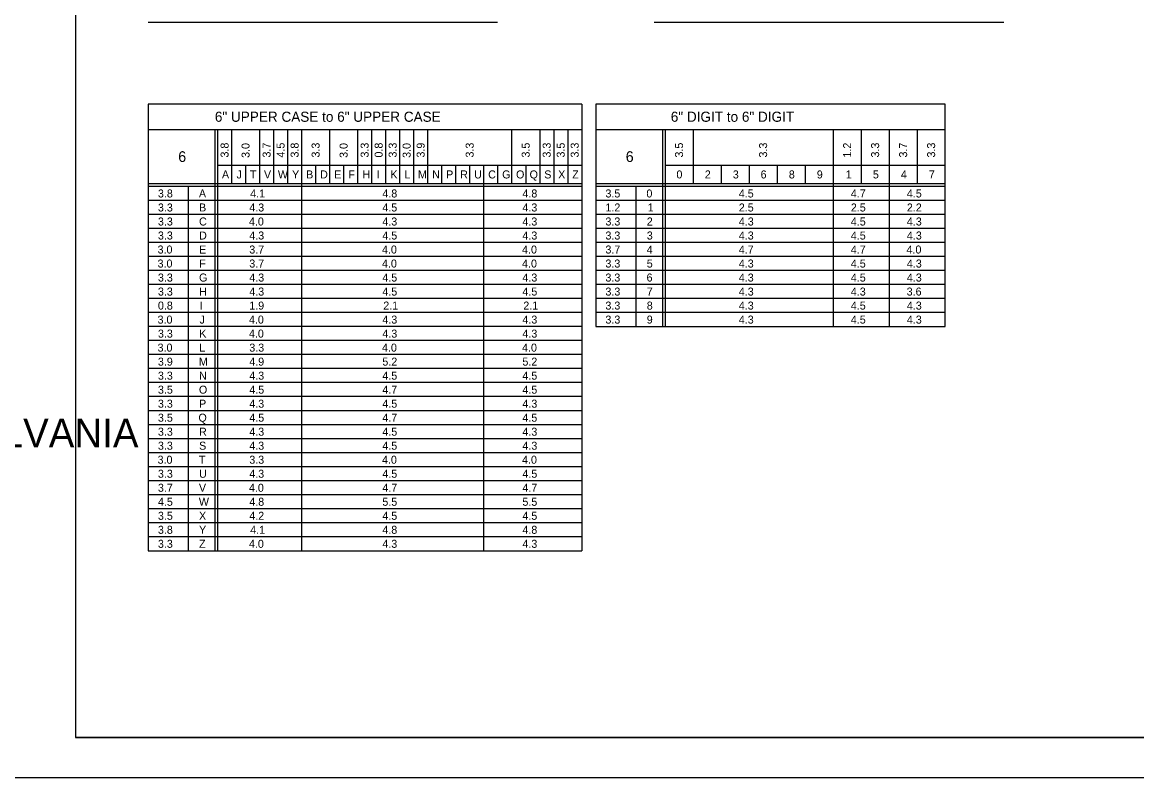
# Model space of a CAD drawing. Extents: x 638421 to 641849, y 297270 to 299646.
# Drawn here: x 640123.3 to 640541.1, y 297269.6 to 297552.6 of the extents above; entities that cross this region are included whole.
import ezdxf

# ---------------------------------------------------------------- set-up
doc = ezdxf.new("R2010")
doc.units = 0
for name, color, linetype in [('1', 7, 'Continuous'), ('2', 7, 'Continuous'), ('XCS-GRID-HVGL', 7, 'Continuous')]:
    doc.layers.add(name, color=color, linetype=linetype)

msp = doc.modelspace()

# ---------------------------------------------------------------- linework, layer by layer
at = {"layer": '1'}
for p, q in [((640143.31, 297848.63), (640143.31, 297284.63)), ((640929.31, 297284.63), (640143.31, 297284.63)), ((640143.31, 297284.63), (640729.31, 297284.63))]:
    msp.add_line(p, q, dxfattribs=at)
at = {"layer": '2'}
for p, q in [((640170.51, 297552.63), (640301.51, 297552.63)), ((640360.21, 297552.63), (640491.21, 297552.63)), ((640333.01, 297522), (640170.51, 297522)), ((640170.51, 297522), (640170.51, 297354.63)), ((640333.01, 297522), (640333.01, 297354.63)), ((640469.26, 297522), (640338.26, 297522)), ((640338.26, 297522), (640338.26, 297438.63)), ((640469.26, 297438.63), (640469.26, 297522)), ((640170.51, 297512.5), (640333.01, 297512.5)), ((640195.51, 297512.5), (640195.51, 297354.63)), ((640196.51, 297512.5), (640196.51, 297354.63)), ((640201.76, 297512.5), (640201.76, 297492.13)), ((640212.26, 297512.5), (640212.26, 297492.13)), ((640217.51, 297512.5), (640217.51, 297492.13)), ((640222.76, 297512.5), (640222.76, 297492.13)), ((640228.01, 297512.5), (640228.01, 297354.63)), ((640238.51, 297512.5), (640238.51, 297492.13)), ((640249.01, 297512.5), (640249.01, 297492.13)), ((640254.26, 297512.5), (640254.26, 297492.13)), ((640259.51, 297512.5), (640259.51, 297492.13)), ((640264.76, 297512.5), (640264.76, 297492.13)), ((640270.01, 297512.5), (640270.01, 297492.13)), ((640275.26, 297512.5), (640275.26, 297492.13)), ((640306.76, 297512.5), (640306.76, 297492.13)), ((640317.26, 297512.5), (640317.26, 297492.13)), ((640322.51, 297512.5), (640322.51, 297492.13)), ((640327.76, 297512.5), (640327.76, 297492.13)), ((640338.26, 297512.5), (640469.26, 297512.5)), ((640363.26, 297512.5), (640363.26, 297438.63)), ((640364.26, 297512.5), (640364.26, 297438.63)), ((640374.76, 297512.5), (640374.76, 297492.13)), ((640427.26, 297512.5), (640427.26, 297438.63)), ((640437.76, 297512.5), (640437.76, 297492.13)), ((640448.26, 297512.5), (640448.26, 297438.63)), ((640458.76, 297512.5), (640458.76, 297492.13)), ((640196.51, 297499.13), (640333.01, 297499.13)), ((640207.01, 297499.13), (640207.01, 297492.13)), ((640233.26, 297499.13), (640233.26, 297492.13)), ((640243.76, 297499.13), (640243.76, 297492.13)), ((640280.51, 297499.13), (640280.51, 297492.13)), ((640285.76, 297499.13), (640285.76, 297492.13)), ((640291.01, 297499.13), (640291.01, 297492.13)), ((640291.01, 297499.13), (640291.01, 297492.13)), ((640296.26, 297499.13), (640296.26, 297354.63)), ((640301.51, 297499.13), (640301.51, 297492.13)), ((640312.01, 297499.13), (640312.01, 297492.13)), ((640364.26, 297499.13), (640469.26, 297499.13)), ((640385.26, 297499.13), (640385.26, 297492.13)), ((640395.76, 297499.13), (640395.76, 297492.13)), ((640406.26, 297499.13), (640406.26, 297492.13)), ((640416.76, 297499.13), (640416.76, 297492.13)), ((640333.01, 297492.13), (640170.51, 297492.13)), ((640469.26, 297492.13), (640338.26, 297492.13)), ((640333.01, 297491.13), (640170.51, 297491.13)), ((640185.51, 297491.13), (640185.51, 297354.63)), ((640469.26, 297491.13), (640338.26, 297491.13)), ((640353.26, 297491.13), (640353.26, 297438.63)), ((640333.01, 297485.88), (640170.51, 297485.88)), ((640469.26, 297485.88), (640338.26, 297485.88)), ((640333.01, 297480.63), (640170.51, 297480.63)), ((640469.26, 297480.63), (640338.26, 297480.63)), ((640333.01, 297475.38), (640170.51, 297475.38)), ((640469.26, 297475.38), (640338.26, 297475.38)), ((640333.01, 297470.13), (640170.51, 297470.13)), ((640469.26, 297470.13), (640338.26, 297470.13)), ((640333.01, 297464.88), (640170.51, 297464.88)), ((640469.26, 297464.88), (640338.26, 297464.88)), ((640333.01, 297459.63), (640170.51, 297459.63)), ((640469.26, 297459.63), (640338.26, 297459.63)), ((640333.01, 297454.38), (640170.51, 297454.38)), ((640469.26, 297454.38), (640338.26, 297454.38)), ((640333.01, 297449.13), (640170.51, 297449.13)), ((640469.26, 297449.13), (640338.26, 297449.13)), ((640333.01, 297443.88), (640170.51, 297443.88)), ((640469.26, 297443.88), (640338.26, 297443.88)), ((640333.01, 297438.63), (640170.51, 297438.63)), ((640338.26, 297438.63), (640469.26, 297438.63)), ((640333.01, 297433.38), (640170.51, 297433.38)), ((640333.01, 297428.13), (640170.51, 297428.13)), ((640333.01, 297422.88), (640170.51, 297422.88)), ((640333.01, 297417.63), (640170.51, 297417.63)), ((640333.01, 297412.38), (640170.51, 297412.38)), ((640333.01, 297407.13), (640170.51, 297407.13)), ((640333.01, 297401.88), (640170.51, 297401.88)), ((640333.01, 297396.63), (640170.51, 297396.63)), ((640333.01, 297391.38), (640170.51, 297391.38)), ((640333.01, 297386.13), (640170.51, 297386.13)), ((640333.01, 297380.88), (640170.51, 297380.88)), ((640333.01, 297375.63), (640170.51, 297375.63)), ((640333.01, 297370.38), (640170.51, 297370.38)), ((640333.01, 297365.13), (640170.51, 297365.13)), ((640333.01, 297359.88), (640170.51, 297359.88)), ((640170.51, 297354.63), (640170.51, 297354.63)), ((640170.51, 297354.63), (640333.01, 297354.63))]:
    msp.add_line(p, q, dxfattribs=at)
at = {"layer": 'XCS-GRID-HVGL'}
msp.add_lwpolyline([(640103.31, 297863.63), (640944.31, 297863.63), (640944.31, 297269.63), (640103.31, 297269.63)], close=True, dxfattribs=at)

# ---------------------------------------------------------------- texts
at = {"layer": '1'}
msp.add_text('COMMONWEALTH OF PENNSYLVANIA', height=10.7828, dxfattribs=at).set_placement((639900.9, 297393.36))
at = {"layer": '2'}
for s, height, p in [('6" UPPER CASE to 6" UPPER CASE', 3.8, (640195.5, 297515.35)), ('6" DIGIT to 6" DIGIT', 3.8, (640366.41, 297515.35)), ('6', 4, (640181.77, 297500.31)), ('6', 4, (640349.52, 297500.31)), ('A', 3, (640198.16, 297494.13)), ('J', 3, (640203.64, 297494.13)), ('T', 3, (640208.64, 297494.13)), ('V', 3, (640213.91, 297494.13)), ('W', 3, (640219.13, 297494.13)), ('Y', 3, (640224.44, 297494.13)), ('B', 3, (640229.7, 297494.13)), ('D', 3, (640234.95, 297494.13)), ('E', 3, (640240.22, 297494.13)), ('F', 3, (640245.52, 297494.13)), ('H', 3, (640250.79, 297494.13)), ('I', 3, (640256.2, 297494.13)), ('K', 3, (640261.29, 297494.13)), ('L', 3, (640266.54, 297494.13)), ('M', 3, (640271.63, 297494.13)), ('N', 3, (640276.95, 297494.13)), ('P', 3, (640282.2, 297494.13)), ('R', 3, (640287.45, 297494.13)), ('U', 3, (640292.69, 297494.13)), ('C', 3, (640297.95, 297494.13)), ('G', 3, (640303.2, 297494.13)), ('O', 3, (640308.41, 297494.13)), ('Q', 3, (640313.48, 297494.13)), ('S', 3, (640318.97, 297494.13)), ('X', 3, (640324.19, 297494.13)), ('Z', 3, (640329.45, 297494.13)), ('0', 3, (640368.53, 297494.13)), ('2', 3, (640379.16, 297494.13)), ('3', 3, (640389.66, 297494.13)), ('6', 3, (640400.08, 297494.13)), ('8', 3, (640410.66, 297494.13)), ('9', 3, (640421.15, 297494.13)), ('1', 3, (640432, 297494.13)), ('5', 3, (640442.16, 297494.13)), ('4', 3, (640452.66, 297494.13)), ('7', 3, (640463.16, 297494.13)), ('3.8', 3, (640174.16, 297487)), ('A', 3, (640189.53, 297487)), ('4.1', 3, (640208.75, 297487)), ('4.8', 3, (640258.29, 297487)), ('4.8', 3, (640310.79, 297487)), ('3.5', 3, (640341.91, 297487)), ('0', 3, (640357.28, 297487)), ('4.5', 3, (640391.91, 297487)), ('4.7', 3, (640433.91, 297487)), ('4.5', 3, (640454.91, 297487)), ('3.3', 3, (640174.16, 297481.75)), ('B', 3, (640189.58, 297481.75)), ('4.3', 3, (640208.41, 297481.75)), ('4.5', 3, (640258.29, 297481.75)), ('4.3', 3, (640310.79, 297481.75)), ('1.2', 3, (640341.91, 297481.75)), ('1', 3, (640357.75, 297481.75)), ('2.5', 3, (640391.91, 297481.75)), ('2.5', 3, (640433.91, 297481.75)), ('2.2', 3, (640454.91, 297481.75)), ('3.3', 3, (640174.16, 297476.5)), ('C', 3, (640189.58, 297476.5)), ('4.0', 3, (640208.28, 297476.5)), ('4.3', 3, (640258.29, 297476.5)), ('4.3', 3, (640310.79, 297476.5)), ('3.3', 3, (640341.91, 297476.5)), ('2', 3, (640357.41, 297476.5)), ('4.3', 3, (640391.91, 297476.5)), ('4.5', 3, (640433.91, 297476.5)), ('4.3', 3, (640454.91, 297476.5)), ('3.3', 3, (640174.16, 297471.25)), ('D', 3, (640189.58, 297471.25)), ('4.3', 3, (640208.41, 297471.25)), ('4.5', 3, (640258.29, 297471.25)), ('4.3', 3, (640310.79, 297471.25)), ('3.3', 3, (640341.91, 297471.25)), ('3', 3, (640357.41, 297471.25)), ('4.3', 3, (640391.91, 297471.25)), ('4.5', 3, (640433.91, 297471.25)), ('4.3', 3, (640454.91, 297471.25)), ('3.0', 3, (640174.03, 297466)), ('E', 3, (640189.59, 297466)), ('3.7', 3, (640208.41, 297466)), ('4.0', 3, (640258.16, 297466)), ('4.0', 3, (640310.66, 297466)), ('3.7', 3, (640341.91, 297466)), ('4', 3, (640357.41, 297466)), ('4.7', 3, (640391.91, 297466)), ('4.7', 3, (640433.91, 297466)), ('4.0', 3, (640454.78, 297466)), ('3.0', 3, (640174.03, 297460.75)), ('F', 3, (640189.65, 297460.75)), ('3.7', 3, (640208.41, 297460.75)), ('4.0', 3, (640258.16, 297460.75)), ('4.0', 3, (640310.66, 297460.75)), ('3.3', 3, (640341.91, 297460.75)), ('5', 3, (640357.41, 297460.75)), ('4.3', 3, (640391.91, 297460.75)), ('4.5', 3, (640433.91, 297460.75)), ('4.3', 3, (640454.91, 297460.75)), ('3.3', 3, (640174.16, 297455.5)), ('G', 3, (640189.58, 297455.5)), ('4.3', 3, (640208.41, 297455.5)), ('4.5', 3, (640258.29, 297455.5)), ('4.3', 3, (640310.79, 297455.5)), ('3.3', 3, (640341.91, 297455.5)), ('6', 3, (640357.33, 297455.5)), ('4.3', 3, (640391.91, 297455.5)), ('4.5', 3, (640433.91, 297455.5)), ('4.3', 3, (640454.91, 297455.5)), ('3.3', 3, (640174.16, 297450.25)), ('H', 3, (640189.66, 297450.25)), ('4.3', 3, (640208.41, 297450.25)), ('4.5', 3, (640258.29, 297450.25)), ('4.5', 3, (640310.79, 297450.25)), ('3.3', 3, (640341.91, 297450.25)), ('7', 3, (640357.41, 297450.25)), ('4.3', 3, (640391.91, 297450.25)), ('4.3', 3, (640433.91, 297450.25)), ('3.6', 3, (640454.83, 297450.25)), ('0.8', 3, (640174.16, 297445)), ('I', 3, (640189.83, 297445)), ('1.9', 3, (640208.4, 297445)), ('2.1', 3, (640258.63, 297445)), ('2.1', 3, (640311.13, 297445)), ('3.3', 3, (640341.91, 297445)), ('8', 3, (640357.41, 297445)), ('4.3', 3, (640391.91, 297445)), ('4.5', 3, (640433.91, 297445)), ('4.3', 3, (640454.91, 297445)), ('3.0', 3, (640174.03, 297439.75)), ('J', 3, (640189.77, 297439.75)), ('4.0', 3, (640208.28, 297439.75)), ('4.3', 3, (640258.29, 297439.75)), ('4.3', 3, (640310.79, 297439.75)), ('3.3', 3, (640341.91, 297439.75)), ('9', 3, (640357.4, 297439.75)), ('4.3', 3, (640391.91, 297439.75)), ('4.5', 3, (640433.91, 297439.75)), ('4.3', 3, (640454.91, 297439.75)), ('3.3', 3, (640174.16, 297434.5)), ('K', 3, (640189.66, 297434.5)), ('4.0', 3, (640208.28, 297434.5)), ('4.3', 3, (640258.29, 297434.5)), ('4.3', 3, (640310.79, 297434.5)), ('3.0', 3, (640174.03, 297429.25)), ('L', 3, (640189.66, 297429.25)), ('3.3', 3, (640208.41, 297429.25)), ('4.0', 3, (640258.16, 297429.25)), ('4.0', 3, (640310.66, 297429.25)), ('3.9', 3, (640174.15, 297424)), ('M', 3, (640189.51, 297424)), ('4.9', 3, (640208.4, 297424)), ('5.2', 3, (640258.29, 297424)), ('5.2', 3, (640310.79, 297424)), ('3.3', 3, (640174.16, 297418.75)), ('N', 3, (640189.58, 297418.75)), ('4.3', 3, (640208.41, 297418.75)), ('4.5', 3, (640258.29, 297418.75)), ('4.5', 3, (640310.79, 297418.75)), ('3.5', 3, (640174.16, 297413.5)), ('O', 3, (640189.53, 297413.5)), ('4.5', 3, (640208.41, 297413.5)), ('4.7', 3, (640258.29, 297413.5)), ('4.5', 3, (640310.79, 297413.5)), ('3.3', 3, (640174.16, 297408.25)), ('P', 3, (640189.58, 297408.25)), ('4.3', 3, (640208.41, 297408.25)), ('4.5', 3, (640258.29, 297408.25)), ('4.3', 3, (640310.79, 297408.25)), ('3.5', 3, (640174.16, 297403)), ('Q', 3, (640189.35, 297403)), ('4.5', 3, (640208.41, 297403)), ('4.7', 3, (640258.29, 297403)), ('4.5', 3, (640310.79, 297403)), ('3.3', 3, (640174.16, 297397.75)), ('R', 3, (640189.58, 297397.75)), ('4.3', 3, (640208.41, 297397.75)), ('4.5', 3, (640258.29, 297397.75)), ('4.3', 3, (640310.79, 297397.75)), ('3.3', 3, (640174.16, 297392.5)), ('S', 3, (640189.59, 297392.5)), ('4.3', 3, (640208.41, 297392.5)), ('4.5', 3, (640258.29, 297392.5)), ('4.3', 3, (640310.79, 297392.5)), ('3.0', 3, (640174.03, 297387.25)), ('T', 3, (640189.52, 297387.25)), ('3.3', 3, (640208.41, 297387.25)), ('4.0', 3, (640258.16, 297387.25)), ('4.0', 3, (640310.66, 297387.25)), ('3.3', 3, (640174.16, 297382)), ('U', 3, (640189.57, 297382)), ('4.3', 3, (640208.41, 297382)), ('4.5', 3, (640258.29, 297382)), ('4.5', 3, (640310.79, 297382)), ('3.7', 3, (640174.16, 297376.75)), ('V', 3, (640189.53, 297376.75)), ('4.0', 3, (640208.28, 297376.75)), ('4.7', 3, (640258.29, 297376.75)), ('4.7', 3, (640310.79, 297376.75)), ('4.5', 3, (640174.16, 297371.5)), ('W', 3, (640189.51, 297371.5)), ('4.8', 3, (640208.41, 297371.5)), ('5.5', 3, (640258.29, 297371.5)), ('5.5', 3, (640310.79, 297371.5)), ('3.5', 3, (640174.16, 297366.25)), ('X', 3, (640189.57, 297366.25)), ('4.2', 3, (640208.41, 297366.25)), ('4.5', 3, (640258.29, 297366.25)), ('4.5', 3, (640310.79, 297366.25)), ('3.8', 3, (640174.16, 297361)), ('Y', 3, (640189.57, 297361)), ('4.1', 3, (640208.75, 297361)), ('4.8', 3, (640258.29, 297361)), ('4.8', 3, (640310.79, 297361)), ('3.3', 3, (640174.16, 297355.75)), ('Z', 3, (640189.58, 297355.75)), ('4.0', 3, (640208.28, 297355.75)), ('4.3', 3, (640258.29, 297355.75)), ('4.3', 3, (640310.79, 297355.75))]:
    msp.add_text(s, height=height, dxfattribs=at).set_placement(p)
for s, p in [('3.8', (640200.64, 297501.96)), ('3.0', (640208.51, 297501.83)), ('3.7', (640216.39, 297501.96)), ('4.5', (640221.64, 297501.96)), ('3.8', (640226.89, 297501.96)), ('3.3', (640234.76, 297501.96)), ('3.0', (640245.26, 297501.83)), ('3.3', (640253.14, 297501.96)), ('0.8', (640258.39, 297501.96)), ('3.3', (640263.64, 297501.96)), ('3.0', (640268.89, 297501.83)), ('3.9', (640274.14, 297501.95)), ('3.3', (640292.51, 297501.96)), ('3.5', (640313.51, 297501.96)), ('3.3', (640321.39, 297501.96)), ('3.5', (640326.64, 297501.96)), ('3.3', (640331.89, 297501.96)), ('3.5', (640371.01, 297501.96)), ('3.3', (640402.51, 297501.96)), ('1.2', (640434.01, 297501.96)), ('3.3', (640444.51, 297501.96)), ('3.7', (640455.01, 297501.96)), ('3.3', (640465.51, 297501.96))]:
    msp.add_text(s, height=3, rotation=90, dxfattribs=at).set_placement(p)

doc.saveas('drawing.dxf')
